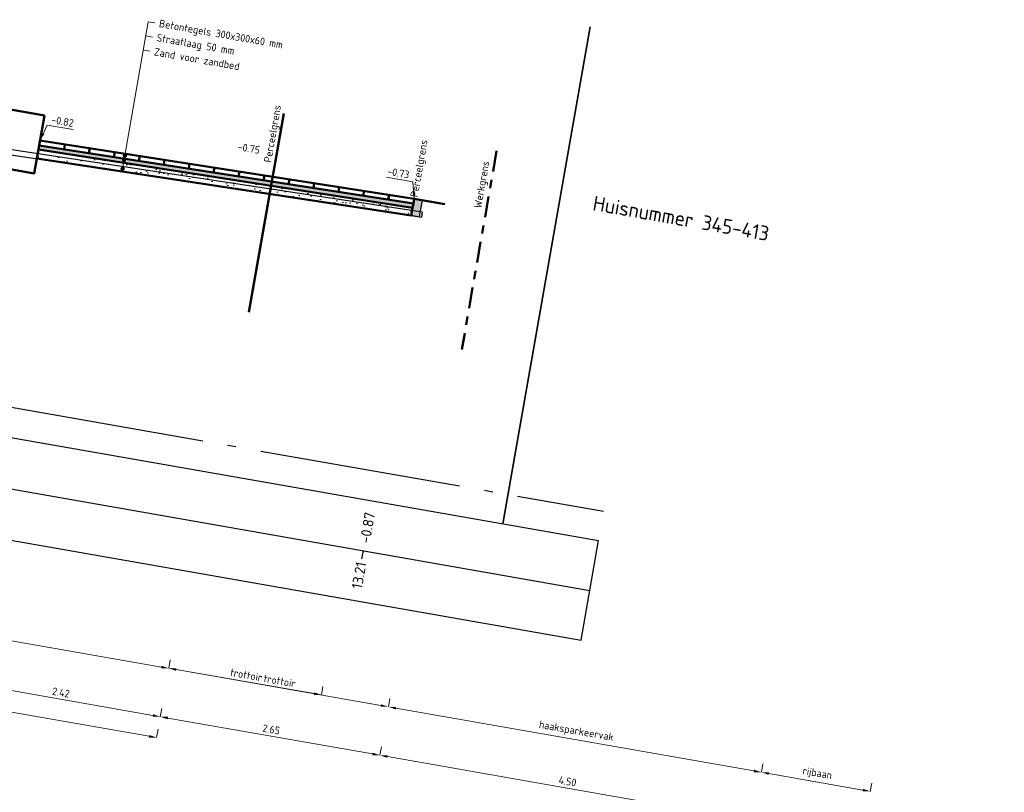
# Model space of a CAD drawing. Header units: metres. Extents: x 2514 to 227642, y 1683 to 852646.
# Tile 448 of 462: x 114374 to 114386, y 426126 to 426135. Entities that reach past the tile are written whole.
import ezdxf
from ezdxf.enums import TextEntityAlignment as Align

# ---------------------------------------------------------------- set-up
doc = ezdxf.new("R2010")
doc.units = ezdxf.units.M
doc.linetypes.add('AL-NAP_LIJN', pattern=[15.25, 12, -1.5, 0.25, -1.5])
doc.linetypes.add('XX-CENTER', pattern=[8, 5, -1, 1, -1])
doc.layers.get('Defpoints').update_dxf_attribs({"color": 244, "lineweight": 35})
for name, color, linetype, lineweight in [('B-WE-OG-BEBOUWING_STRAATNAAM-T35', 2, 'Continuous', 35), ('B-WE-VH-VERHARDING_TEGEL-GD', 252, 'Continuous', 25), ('N-WE-GW-CUNET-GD', 90, 'Continuous', 50), ('N-WE-GW-GROND_GRIND-AD-50', 7, 'Continuous', 18), ('N-WE-GW-GROND_ZAND-AD-50', 7, 'Continuous', 18), ('N-WE-GW-GROND_ZAND_FUNDERINGSZAND-AD-50', 7, 'Continuous', 18), ('N-WE-GW-GROND_ZAND_FUNDERINGSZAND-GD', 7, 'Continuous', 50), ('N-WE-KG-GRENS_PERCEEL-GD', 150, 'Continuous', 50), ('N-WE-KG-GRENS_WERK-GD', 7, 'XX-CENTER', 50), ('N-WE-OG-BEBOUWING-GD', 7, 'Continuous', 35), ('N-WE-VH-KANTOPSLUITING_HAVENBAND-GD', 2, 'Continuous', 50), ('N-WE-VH-KANTOPSLUITING_OPSLUITBAND-SD', 1, 'Continuous', 25), ('N-WE-VH-M', 7, 'Continuous', 18), ('N-WE-VH-NAP-T18', 1, 'Continuous', 18), ('N-WE-VH-T18', 10, 'Continuous', 18), ('N-WE-VH-VERHARDING_FUNDERING-GD', 7, 'Continuous', 50), ('N-WE-VH-VERHARDING_TEGEL-GD', 252, 'Continuous', 50), ('X-XX-AL-NAP-GD', 7, 'AL-NAP_LIJN', 25), ('X-XX-AL-PROFIELBALK-G', 7, 'Continuous', 25), ('X-XX-AL-PROFIELBALK-T25', 7, 'Continuous', 25), ('X-XX-AL-VERWIJZING-T18', 10, 'Continuous', 18)]:
    doc.layers.add(name, color=color, linetype=linetype, lineweight=lineweight)
doc.styles.add('NLCS-ISO-M50-T18', font='NLCS-ISO.ttf', dxfattribs={"height": 0.09000000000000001})
doc.styles.add('NLCS-ISO-M50-T18_CURSIEF', font='NLCS-ISO.ttf', dxfattribs={"oblique": 15, "height": 0.09000000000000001})
doc.styles.add('NLCS-ISO-M50-T25', font='NLCS-ISO.ttf', dxfattribs={"height": 0.125})
doc.styles.add('NLCS-ISO-M50-T35', font='NLCS-ISO.ttf', dxfattribs={"height": 0.175})
doc.dimstyles.new('NLCS-M50-T18-PIJL_L2_H1', dxfattribs={"dimscale": 0.05, "dimtxt": 2.5, "dimasz": 1.8, "dimexe": 2, "dimexo": 2, "dimgap": 0.7, "dimtad": 1, "dimzin": 0, "dimdsep": 46, "dimtxsty": 'NLCS-ISO-M50-T18', "dimcen": 0, "dimdle": 2, "dimclrd": 256, "dimclre": 256, "dimclrt": 1, "dimadec": 1, "dimazin": 0, "dimtfac": 1, "dimtdec": 3, "dimtofl": 0, "dimtmove": 0, "dimatfit": 3, "dimfxl": 2, "dimfxlon": 1, "dimtfillclr": 256, "dimtolj": 1, "dimtzin": 0, "dimlwd": -1, "dimlwe": -1, "dimarcsym": 0})
doc.dimstyles.new('NLCS-M50-T18_CURSIEF-PIJL_A_L2_H1', dxfattribs={"dimscale": 0.05, "dimtxt": 2.5, "dimasz": 1.8, "dimexe": 2, "dimexo": 2, "dimgap": 0.7, "dimtad": 1, "dimzin": 0, "dimdsep": 46, "dimtxsty": 'NLCS-ISO-M50-T18_CURSIEF', "dimcen": 2.5, "dimdle": 2, "dimclrd": 256, "dimclre": 256, "dimclrt": 10, "dimadec": 1, "dimazin": 0, "dimtfac": 1, "dimtdec": 3, "dimtofl": 0, "dimtmove": 0, "dimatfit": 3, "dimfxl": 2, "dimtfillclr": 256, "dimtolj": 1, "dimtzin": 0, "dimlwd": -1, "dimlwe": -1, "dimarcsym": 0})

# ---------------------------------------------------------------- blocks, each defined once
blk = doc.blocks.new('_Dot')
at = {"color": 0, "linetype": 'ByBlock', "lineweight": -2}
blk.add_line((-0.5, 0), (-1, 0), dxfattribs=at)
at = {"color": 0, "linetype": 'ByBlock', "const_width": 0.5}
blk.add_lwpolyline([(-0.25, 0, 1), (0.25, 0, 1)], format="xyb", close=True, dxfattribs=at)
blk = doc.blocks.new('*D1065')
at = {"layer": 'Defpoints', "color": 0, "transparency": 16777216}
for p in [(114371.0166699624, 426127.3624139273), (114371.0166699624, 426127.3624139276), (114375.7937213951, 426126.5243926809)]:
    blk.add_point(p, dxfattribs=at)
at = {"layer": 'N-WE-VH-M', "transparency": 16777216}
for p, q in [((114371.0166699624, 426127.3624139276), (114371.033948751, 426127.4609098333)), ((114375.7050750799, 426126.5399435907), (114371.1053162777, 426127.3468630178)), ((114375.7937213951, 426126.524392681), (114375.8110001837, 426126.6228885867))]:
    blk.add_line(p, q, dxfattribs=at)
for points in [[(114371.107908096, 426127.3616374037), (114371.1027244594, 426127.3320886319), (114371.0166699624, 426127.3624139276)], [(114375.7076668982, 426126.5547179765), (114375.7024832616, 426126.5251692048), (114375.7937213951, 426126.524392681)]]:
    blk.add_solid(points, dxfattribs=at)
at = {"layer": 'N-WE-VH-M', "color": 1, "transparency": 16777216, "insert": (114373.4190187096, 426127.0222000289), "char_height": 0.09000000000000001, "attachment_point": 5, "rotation": 350.0500476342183, "style": 'NLCS-ISO-M50-T18'}
blk.add_mtext('\\A1;4.85', dxfattribs=at)
blk = doc.blocks.new('*D1067')
at = {"layer": 'Defpoints', "color": 0, "transparency": 16777216}
for p in [(114373.4486444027, 426127.191078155), (114375.8371701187, 426126.772067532), (114375.8371701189, 426126.7720675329)]:
    blk.add_point(p, dxfattribs=at)
at = {"layer": 'N-WE-VH-M', "transparency": 16777216}
for p, q in [((114373.4486444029, 426127.1910781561), (114373.4659231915, 426127.2895740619)), ((114373.5372907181, 426127.1755272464), (114375.7485238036, 426126.7876184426)), ((114375.8371701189, 426126.7720675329), (114375.8544489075, 426126.8705634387))]:
    blk.add_line(p, q, dxfattribs=at)
for points in [[(114373.5398825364, 426127.1903016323), (114373.5346988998, 426127.1607528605), (114373.4486444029, 426127.1910781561)], [(114375.7511156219, 426126.8023928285), (114375.7459319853, 426126.7728440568), (114375.8371701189, 426126.7720675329)]]:
    blk.add_solid(points, dxfattribs=at)
at = {"layer": 'N-WE-VH-M', "color": 1, "transparency": 16777216, "insert": (114374.6567302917, 426127.0603695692), "char_height": 0.09000000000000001, "attachment_point": 5, "rotation": 350.0500476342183, "style": 'NLCS-ISO-M50-T18'}
blk.add_mtext('\\A1;2.42', dxfattribs=at)
blk = doc.blocks.new('*D1068')
at = {"layer": 'Defpoints', "color": 0, "transparency": 16777216}
for p in [(114378.4473116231, 426126.3141796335), (114382.8796273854, 426125.5366341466), (114382.8796273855, 426125.5366341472)]:
    blk.add_point(p, dxfattribs=at)
at = {"layer": 'N-WE-VH-M', "transparency": 16777216}
for p, q in [((114378.4473116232, 426126.3141796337), (114378.4645904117, 426126.4126755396)), ((114378.5359579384, 426126.298628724), (114382.7909810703, 426125.5521850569)), ((114382.8796273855, 426125.5366341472), (114382.8969061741, 426125.635130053))]:
    blk.add_line(p, q, dxfattribs=at)
for points in [[(114378.5385497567, 426126.3134031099), (114378.5333661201, 426126.2838543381), (114378.4473116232, 426126.3141796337)], [(114382.7935728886, 426125.5669594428), (114382.788389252, 426125.537410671), (114382.8796273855, 426125.5366341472)]]:
    blk.add_solid(points, dxfattribs=at)
at = {"layer": 'N-WE-VH-M', "color": 1, "transparency": 16777216, "insert": (114380.6772925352, 426126.0042036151), "char_height": 0.09000000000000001, "attachment_point": 5, "rotation": 350.0500476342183, "style": 'NLCS-ISO-M50-T18'}
blk.add_mtext('\\A1;4.50', dxfattribs=at)
blk = doc.blocks.new('*D928')
at = {"layer": 'Defpoints', "color": 0, "transparency": 16777216}
for p in [(114375.8371701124, 426126.7720675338), (114375.8371701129, 426126.7720675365), (114378.4473116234, 426126.314179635)]:
    blk.add_point(p, dxfattribs=at)
at = {"layer": 'N-WE-VH-M', "transparency": 16777216}
for p, q in [((114375.8371701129, 426126.7720675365), (114375.8544489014, 426126.8705634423)), ((114378.3586653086, 426126.3297305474), (114375.9258164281, 426126.7565166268)), ((114378.4473116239, 426126.3141796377), (114378.4645904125, 426126.4126755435))]:
    blk.add_line(p, q, dxfattribs=at)
for points in [[(114375.9284082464, 426126.7712910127), (114375.9232246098, 426126.7417422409), (114375.8371701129, 426126.7720675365)], [(114378.3612571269, 426126.3445049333), (114378.3560734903, 426126.3149561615), (114378.4473116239, 426126.3141796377)]]:
    blk.add_solid(points, dxfattribs=at)
at = {"layer": 'N-WE-VH-M', "color": 1, "transparency": 16777216, "insert": (114377.1560638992, 426126.6219203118), "char_height": 0.09000000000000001, "attachment_point": 5, "rotation": 350.0500476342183, "style": 'NLCS-ISO-M50-T18'}
blk.add_mtext('\\A1;2.65', dxfattribs=at)
blk = doc.blocks.new('*D937')
at = {"layer": 'Defpoints', "color": 0, "transparency": 16777216}
for p in [(114371.1610950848, 426128.1856940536), (114375.9381465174, 426127.3476728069), (114375.9381465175, 426127.3476728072)]:
    blk.add_point(p, dxfattribs=at)
at = {"layer": 'N-WE-VH-M', "transparency": 16777216}
for p, q in [((114371.1610950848, 426128.1856940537), (114371.1783738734, 426128.2841899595)), ((114371.2497414, 426128.170143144), (114375.8495002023, 426127.3632237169)), ((114375.9381465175, 426127.3476728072), (114375.9554253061, 426127.446168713))]:
    blk.add_line(p, q, dxfattribs=at)
for points in [[(114371.2523332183, 426128.1849175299), (114371.2471495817, 426128.1553687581), (114371.1610950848, 426128.1856940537)], [(114375.8520920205, 426127.3779981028), (114375.8469083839, 426127.348449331), (114375.9381465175, 426127.3476728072)]]:
    blk.add_solid(points, dxfattribs=at)
at = {"layer": 'N-WE-VH-M', "color": 1, "transparency": 16777216, "insert": (114373.5657764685, 426127.8587771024), "char_height": 0.09000000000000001, "attachment_point": 5, "rotation": 350.0500476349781, "style": 'NLCS-ISO-M50-T18'}
blk.add_mtext('\\A1;rijbaan', dxfattribs=at)
blk = doc.blocks.new('*D945')
at = {"layer": 'Defpoints', "color": 0, "ltscale": 0.2, "transparency": 16777216}
for p in [(114375.9385263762, 426127.3498381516), (114377.7528549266, 426127.0315569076), (114377.7528549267, 426127.0315569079)]:
    blk.add_point(p, dxfattribs=at)
at = {"layer": 'N-WE-VH-M', "ltscale": 0.2, "transparency": 16777216}
for p, q in [((114375.9385263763, 426127.3498381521), (114375.9558051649, 426127.4483340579)), ((114376.0271726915, 426127.3342872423), (114377.6642086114, 426127.0471078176)), ((114377.7528549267, 426127.0315569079), (114377.7701337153, 426127.1300528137))]:
    blk.add_line(p, q, dxfattribs=at)
for points in [[(114376.0297645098, 426127.3490616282), (114376.0245808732, 426127.3195128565), (114375.9385263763, 426127.3498381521)], [(114377.6668004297, 426127.0618822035), (114377.6616167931, 426127.0323334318), (114377.7528549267, 426127.0315569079)]]:
    blk.add_solid(points, dxfattribs=at)
at = {"layer": 'N-WE-VH-M', "color": 1, "ltscale": 0.2, "transparency": 16777216, "insert": (114376.8595136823, 426127.2694942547), "char_height": 0.09000000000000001, "attachment_point": 5, "rotation": 350.0500476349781, "style": 'NLCS-ISO-M50-T18'}
blk.add_mtext('\\A1;trottoir', dxfattribs=at)
blk = doc.blocks.new('*D946')
at = {"layer": 'Defpoints', "color": 0, "ltscale": 0.2, "transparency": 16777216}
for p in [(114375.9378056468, 426127.3477929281), (114378.5482982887, 426126.8898434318), (114378.5482982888, 426126.8898434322)]:
    blk.add_point(p, dxfattribs=at)
at = {"layer": 'N-WE-VH-M', "ltscale": 0.2, "transparency": 16777216}
for p, q in [((114375.9378056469, 426127.3477929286), (114375.9550844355, 426127.4462888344)), ((114376.0264519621, 426127.3322420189), (114378.4596519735, 426126.905394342)), ((114378.5482982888, 426126.8898434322), (114378.5655770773, 426126.988339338))]:
    blk.add_line(p, q, dxfattribs=at)
for points in [[(114376.0290437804, 426127.3470164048), (114376.0238601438, 426127.317467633), (114375.9378056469, 426127.3477929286)], [(114378.4622437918, 426126.9201687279), (114378.4570601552, 426126.8906199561), (114378.5482982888, 426126.8898434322)]]:
    blk.add_solid(points, dxfattribs=at)
at = {"layer": 'N-WE-VH-M', "color": 1, "ltscale": 0.2, "transparency": 16777216, "insert": (114377.2568749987, 426127.1976149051), "char_height": 0.09000000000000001, "attachment_point": 5, "rotation": 350.0500476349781, "style": 'NLCS-ISO-M50-T18'}
blk.add_mtext('\\A1;trottoir', dxfattribs=at)
blk = doc.blocks.new('*D949')
at = {"layer": 'Defpoints', "color": 0, "ltscale": 0.2, "transparency": 16777216}
for p in [(114378.548288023, 426126.8897849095), (114378.5482880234, 426126.8897849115), (114382.9806037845, 426126.1122394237)]:
    blk.add_point(p, dxfattribs=at)
at = {"layer": 'N-WE-VH-M', "ltscale": 0.2, "transparency": 16777216}
for p, q in [((114378.5482880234, 426126.8897849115), (114378.565566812, 426126.9882808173)), ((114382.8919574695, 426126.1277903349), (114378.6369343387, 426126.8742340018)), ((114382.9806037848, 426126.1122394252), (114382.9978825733, 426126.210735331))]:
    blk.add_line(p, q, dxfattribs=at)
for points in [[(114378.6395261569, 426126.8890083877), (114378.6343425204, 426126.859459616), (114378.5482880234, 426126.8897849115)], [(114382.8945492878, 426126.1425647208), (114382.8893656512, 426126.1130159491), (114382.9806037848, 426126.1122394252)]]:
    blk.add_solid(points, dxfattribs=at)
at = {"layer": 'N-WE-VH-M', "color": 1, "ltscale": 0.2, "transparency": 16777216, "insert": (114380.7806015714, 426126.5931058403), "char_height": 0.09000000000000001, "attachment_point": 5, "rotation": 350.0500476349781, "style": 'NLCS-ISO-M50-T18'}
blk.add_mtext('\\A1;haaksparkeervak', dxfattribs=at)
blk = doc.blocks.new('*D950')
at = {"layer": 'Defpoints', "color": 0, "transparency": 16777216}
for p in [(114382.9806037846, 426126.1122394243), (114384.2749126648, 426125.8851833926), (114384.2749126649, 426125.885183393)]:
    blk.add_point(p, dxfattribs=at)
at = {"layer": 'N-WE-VH-M', "transparency": 16777216}
for p, q in [((114382.9806037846, 426126.1122394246), (114382.9978825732, 426126.2107353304)), ((114383.0692500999, 426126.0966885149), (114384.1862663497, 426125.9007343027)), ((114384.2749126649, 426125.885183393), (114384.2921914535, 426125.9836792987))]:
    blk.add_line(p, q, dxfattribs=at)
for points in [[(114383.0718419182, 426126.1114629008), (114383.0666582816, 426126.081914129), (114382.9806037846, 426126.1122394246)], [(114384.1888581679, 426125.9155086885), (114384.1836745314, 426125.8859599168), (114384.2749126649, 426125.885183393)]]:
    blk.add_solid(points, dxfattribs=at)
at = {"layer": 'N-WE-VH-M', "color": 1, "transparency": 16777216, "insert": (114383.6439138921, 426126.0908050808), "char_height": 0.09000000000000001, "attachment_point": 5, "rotation": 350.0500476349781, "style": 'NLCS-ISO-M50-T18'}
blk.add_mtext('\\A1;rijbaan', dxfattribs=at)
blk = doc.blocks.new('N-SVH-KANTOPSLUITING_OPSLUITBAND_100X200-D')
blk.add_hatch(color=8).paths.add_polyline_path([(-0.09999999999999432, -0.1999999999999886), (0, -0.1999999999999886), (0, 0), (-0.09999999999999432, 0)])
at = {"flags": 128}
blk.add_lwpolyline([(-0.09999999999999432, -0.1999999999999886), (0, -0.1999999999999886), (0, 0), (-0.09999999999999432, 0)], close=True, dxfattribs=at)

msp = doc.modelspace()

# ---------------------------------------------------------------- hatches: boundary and pattern name
at = {"layer": 'N-WE-GW-GROND_GRIND-AD-50', "ltscale": 0.1}
h = msp.add_hatch(dxfattribs=at)
h.set_pattern_fill('AVH-FUNDERING_02-SO', color=1, scale=0.2, pattern_type=2)
h.set_pattern_definition([(350.0135621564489, (0, 0), (0.231652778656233, 0.1622867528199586), [0.025, -0.175]), (80.01356215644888, (0, 0), (-0.1622867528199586, 0.231652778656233), [0.025, -0.175]), (125.0135621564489, (0.02462122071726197, -0.004335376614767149), (-0.1969697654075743, 0.03468301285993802), [0.03535534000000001, -0.24748738]), (350.0135621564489, (0.04413041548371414, 0.1064601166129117), (0.231652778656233, 0.1622867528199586), [0.025, -0.175]), (35.01356215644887, (0.05427333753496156, 0.09198181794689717), (0.03468301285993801, 0.1969697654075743), [0.01767766, -0.26516504]), (125.0135621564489, (0.05427333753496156, 0.09198181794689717), (-0.1969697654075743, 0.03468301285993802), [0.01767766, -0.26516504]), (350.0135621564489, (0.1266648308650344, 0.1426964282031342), (0.231652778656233, 0.1622867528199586), [0.03535534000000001, -0.16464466]), (35.01356215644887, (0.1266648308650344, 0.1426964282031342), (0.03468301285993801, 0.1969697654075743), [0.025, -0.25784272]), (125.0135621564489, (0.161484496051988, 0.1365652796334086), (-0.1969697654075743, 0.03468301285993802), [0.025, -0.25784272]), (80.01356215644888, (0.1440874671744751, 0.02539787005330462), (-0.1622867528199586, 0.231652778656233), [0.025, -0.175]), (35.01356215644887, (0.1440874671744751, 0.02539787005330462), (0.03468301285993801, 0.1969697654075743), [0.01767766, -0.26516504]), (125.0135621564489, (0.1585657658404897, 0.03554079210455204), (-0.1969697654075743, 0.03468301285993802), [0.01767766, -0.26516504]), (350.0135621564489, (0.03329197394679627, 0.04490706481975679), (0.231652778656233, 0.1622867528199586), [0.0125, -0.1675]), (350.0135621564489, (0.1896900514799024, 0.06813724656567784), (0.231652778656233, 0.1622867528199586), [0.0125, -0.1675]), (80.01356215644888, (0.1324723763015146, 0.1035969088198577), (-0.1622867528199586, 0.231652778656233), [0.0125, -0.1675]), (125.0135621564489, (0.1375844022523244, -0.01153396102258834), (-0.1969697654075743, 0.03468301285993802), [0.01767766, -0.26516504]), (125.0135621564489, (0.07525470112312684, 0.1390565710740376), (-0.1969697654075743, 0.03468301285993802), [0.01767766, -0.26516504]), (35.01356215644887, (0.1037099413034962, 0.04837304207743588), (0.03468301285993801, 0.1969697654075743), [0.01767766, -0.26516504]), (80.01356215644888, (0.07204373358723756, 0.01269893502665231), (-0.1622867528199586, 0.231652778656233), [0.003125, -0.196875]), (80.01356215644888, (0.09590858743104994, 0.09416978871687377), (-0.1622867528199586, 0.231652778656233), [0.003125, -0.196875]), (80.01356215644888, (0.1941993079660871, 0.1117663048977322), (-0.1622867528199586, 0.231652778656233), [0.003125, -0.196875]), (80.01356215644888, (0.1788516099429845, 0.006584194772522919), (-0.1622867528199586, 0.231652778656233), [0.003125, -0.196875])])
edge = h.paths.add_edge_path()
edge.add_arc((114358.3204709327, 425960.5037423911), 148.1415553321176, 78.89018152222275, 81.20991374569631)
edge.add_line((114380.9586994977, 426106.9053510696), (114380.906834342, 426106.609699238))
edge.add_line((114380.906834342, 426106.609699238), (114380.9098064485, 426106.6090751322))
edge.add_arc((99057.92202269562, 338742.201559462), 88697.99126916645, 80.04811254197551, 80.05198272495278, ccw=False)
edge.add_line((114386.8110131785, 426105.5738472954), (114386.8140202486, 426105.5734224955))
edge.add_line((114386.8140202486, 426105.5734224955), (114386.8658854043, 426105.8690743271))
at = {"layer": 'N-WE-GW-GROND_ZAND-AD-50', "ltscale": 0.2}
h = msp.add_hatch(dxfattribs=at)
h.set_pattern_fill('AGW-GROND_ZAND_CUNETZAND-SO', color=1, scale=0.04999999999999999, angle=-5.232918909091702e-10, pattern_type=2)
h.set_pattern_definition([(350.0500476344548, (113511.8267665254, 426332.8387855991), (0.03617959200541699, 0.02538034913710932), [0, -0.06249999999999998])])
h.paths.add_polyline_path([(114378.8446023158, 426132.8714963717), (114374.3964657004, 426133.5635694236), (114374.3878236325, 426133.5143062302), (114378.8356720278, 426132.8222994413)])
at = {"layer": 'N-WE-GW-GROND_ZAND_FUNDERINGSZAND-AD-50', "ltscale": 0.2}
h = msp.add_hatch(dxfattribs=at)
h.set_pattern_fill('AGW-GROND_ZAND_FUNDERINGSZAND', color=1, scale=0.09999999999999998, angle=-5.232918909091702e-10, pattern_type=2)
h.set_pattern_definition([(27.55004763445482, (113511.8267665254, 426332.8387855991), (0.02708859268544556, 0.1908727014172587), [0, -0.1519999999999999, 0, -0.1699999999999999, 0, -0.1624999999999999]), (357.5500476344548, (113511.8267665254, 426332.8387855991), (0.2230790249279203, 0.2473902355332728), [0, -0.08199999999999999, 0, -0.137, 0, -0.05249999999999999]), (317.5500476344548, (113511.7056165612, 426332.8600385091), (0.3068280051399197, -0.05325120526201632), [0, -0.04999999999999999, 0, -0.18, 0, -0.2349999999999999]), (307.5500476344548, (113511.7056165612, 426332.8600385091), (0.3112563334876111, 0.03450522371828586), [0, -0.02499999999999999, 0, -0.118, 0, -0.135])])
h.paths.add_polyline_path([(114374.3878236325, 426133.5143062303), (114374.3689393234, 426133.4066630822), (114378.8199574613, 426132.7310134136), (114378.8359629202, 426132.822248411)])

# ---------------------------------------------------------------- linework, layer by layer
at = {"layer": 'B-WE-VH-VERHARDING_TEGEL-GD', "color": 251, "ltscale": 0.2, "flags": 128}
msp.add_lwpolyline([(114373.7466228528, 426133.5011286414), (114378.9440106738, 426132.7121825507), (114378.9543806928, 426132.7712957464), (114373.7569928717, 426133.5602418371)], close=True, dxfattribs=at)
at = {"layer": 'N-WE-GW-CUNET-GD', "ltscale": 0.2}
msp.add_line((114378.8550166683, 426132.9308647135), (114379.2202053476, 426132.8668009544), dxfattribs=at)
at = {"layer": 'N-WE-GW-GROND_ZAND_FUNDERINGSZAND-GD', "color": 1, "ltscale": 0.2, "flags": 128}
msp.add_lwpolyline([(114374.3878236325, 426133.5143062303), (114374.3689393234, 426133.4066630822), (114378.8199574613, 426132.7310134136), (114378.8359629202, 426132.822248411), (114374.3878236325, 426133.5143062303), (114374.3878236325, 426133.5143062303)], close=True, dxfattribs=at)
at = {"layer": 'N-WE-KG-GRENS_PERCEEL-GD', "ltscale": 0.05, "flags": 128}
msp.add_lwpolyline([(114377.3059249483, 426133.943763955), (114376.8912340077, 426131.5798621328)], dxfattribs=at)
at = {"layer": 'N-WE-KG-GRENS_WERK-GD', "ltscale": 0.05, "flags": 128}
msp.add_lwpolyline([(114379.834615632, 426133.500164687), (114379.4199246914, 426131.1362628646)], dxfattribs=at)
at = {"layer": 'N-WE-OG-BEBOUWING-GD', "ltscale": 0.2, "flags": 128}
msp.add_lwpolyline([(114380.9455510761, 426134.9745733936), (114379.9088237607, 426129.064819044)], dxfattribs=at)
at = {"layer": 'N-WE-VH-KANTOPSLUITING_HAVENBAND-GD', "color": 1, "ltscale": 0.2, "flags": 128}
msp.add_lwpolyline([(114373.9665546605, 426134.0066405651), (114374.4590354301, 426133.9202464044), (114374.33808391, 426133.2307750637), (114373.8456031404, 426133.3171692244)], close=True, dxfattribs=at)
at = {"layer": 'N-WE-VH-M'}
for p, q in [((114375.3880949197, 426133.2860246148), (114375.6948051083, 426135.0343935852)), ((114375.6948051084, 426135.0343935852), (114375.7719205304, 426135.0208654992)), ((114375.66525838, 426134.865965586), (114375.742373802, 426134.8524375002)), ((114375.6357116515, 426134.6975375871), (114375.7128270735, 426134.6840095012))]:
    msp.add_line(p, q, dxfattribs=at)
at = {"layer": 'N-WE-VH-VERHARDING_FUNDERING-GD', "color": 1, "ltscale": 0.2, "flags": 128}
msp.add_lwpolyline([(114378.8446023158, 426132.8714963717), (114374.3964657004, 426133.5635694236), (114374.3878236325, 426133.5143062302), (114378.8356720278, 426132.8222994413)], close=True, dxfattribs=at)
at = {"layer": 'N-WE-VH-VERHARDING_TEGEL-GD', "color": 1, "ltscale": 0.2, "flags": 128}
msp.add_lwpolyline([(114378.8446019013, 426132.8714964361), (114374.3964657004, 426133.5635694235), (114374.4068361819, 426133.6226852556), (114378.8549723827, 426132.9306122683)], close=True, dxfattribs=at)
for points in [[(114374.7032332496, 426133.5765696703), (114374.6928627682, 426133.5174538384)], [(114374.9996303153, 426133.5304540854), (114374.9892598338, 426133.4713382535)], [(114375.2960273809, 426133.4843385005), (114375.2856568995, 426133.4252226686)], [(114375.5924244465, 426133.4382229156), (114375.5820539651, 426133.3791070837)], [(114375.8888215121, 426133.3921073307), (114375.8784510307, 426133.3329914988)], [(114376.1852185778, 426133.3459917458), (114376.1748480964, 426133.2868759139)], [(114376.4816156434, 426133.2998761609), (114376.471245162, 426133.2407603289)], [(114376.778012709, 426133.253760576), (114376.7676422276, 426133.194644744)], [(114377.0744097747, 426133.2076449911), (114377.0640392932, 426133.1485291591)], [(114377.3708068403, 426133.1615294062), (114377.3604363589, 426133.1024135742)], [(114377.6672039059, 426133.1154138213), (114377.6568334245, 426133.0562979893)], [(114377.9636009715, 426133.0692982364), (114377.9532304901, 426133.0101824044)], [(114378.2599980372, 426133.0231826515), (114378.2496275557, 426132.9640668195)], [(114378.5563951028, 426132.9770670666), (114378.5460246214, 426132.9179512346)]]:
    msp.add_lwpolyline(points, dxfattribs=at)
at = {"layer": 'X-XX-AL-NAP-GD', "ltscale": 0.2, "flags": 128}
msp.add_lwpolyline([(114355.6570463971, 426133.6804676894), (114381.1062100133, 426129.2160108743)], dxfattribs=at)
at = {"layer": 'X-XX-AL-PROFIELBALK-G', "ltscale": 0.05}
for p, q in [((114355.5955664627, 426133.3300078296), (114381.0447300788, 426128.8655510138)), ((114355.4918937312, 426132.7390323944), (114380.9410573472, 426128.2745755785)), ((114355.3882209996, 426132.1480569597), (114380.837384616, 426127.6836001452))]:
    msp.add_line(p, q, dxfattribs=at)
at = {"layer": 'X-XX-AL-PROFIELBALK-G'}
for p, q in [((114380.837384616, 426127.6836001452), (114381.0447300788, 426128.8655510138)), ((114378.2331307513, 426128.6480905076), (114378.2504095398, 426128.7465864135))]:
    msp.add_line(p, q, dxfattribs=at)

# ---------------------------------------------------------------- block references
at = {"layer": 'N-WE-VH-KANTOPSLUITING_OPSLUITBAND-SD', "ltscale": 0.2, "rotation": 350.0500476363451}
msp.add_blockref('N-SVH-KANTOPSLUITING_OPSLUITBAND_100X200-D', (114378.9535129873, 426132.9135858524), dxfattribs=at)
at = {"layer": 'N-WE-VH-M', "xscale": 0.04999999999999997, "yscale": 0.04999999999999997, "zscale": 0.04999999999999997, "rotation": 260.0500476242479}
for p in [(114375.4153909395, 426133.4416226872), (114375.4062703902, 426133.3896319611), (114375.3880949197, 426133.2860246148)]:
    msp.add_blockref('_Dot', p, dxfattribs=at)

# ---------------------------------------------------------------- texts
at = {"layer": 'B-WE-OG-BEBOUWING_STRAATNAAM-T35', "style": 'NLCS-ISO-M50-T35'}
msp.add_text('Huisnummer 345-413', height=0.175, rotation=349.9999999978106, dxfattribs=at).set_placement((114382.0265308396, 426132.6968439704), align=Align.MIDDLE)
at = {"layer": 'N-WE-VH-NAP-T18', "style": 'NLCS-ISO-M50-T18'}
for s, rotation, p in [('-0.82', 350.0500476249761, (114374.5362823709, 426133.8280469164)), ('-0.75', 350.0500476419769, (114376.7512179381, 426133.5076912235)), ('-0.73', 350.0500476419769, (114378.5290733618, 426133.2152264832))]:
    msp.add_text(s, height=0.08999999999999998, rotation=rotation, dxfattribs=at).set_placement(p)
at = {"layer": 'N-WE-VH-T18', "style": 'NLCS-ISO-M50-T18'}
for s, p in [('Betontegels 300x300x60 mm', (114375.8167777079, 426134.9720593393)), ('Straatlaag 50 mm', (114375.7872309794, 426134.8036313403)), ('Zand voor zandbed', (114375.7576842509, 426134.6352033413))]:
    msp.add_text(s, height=0.08999999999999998, rotation=350.0500476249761, dxfattribs=at).set_placement(p)
at = {"layer": 'X-XX-AL-PROFIELBALK-T25', "style": 'NLCS-ISO-M50-T25'}
for s, p in [('-0.87', (114378.3302087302, 426129.2014732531)), ('13.21', (114378.2265359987, 426128.6104978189))]:
    msp.add_text(s, height=0.125, rotation=80.05004763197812, dxfattribs=at).set_placement(p, align=Align.MIDDLE_RIGHT)
at = {"layer": 'X-XX-AL-VERWIJZING-T18', "ltscale": 0.2, "style": 'NLCS-ISO-M50-T18'}
for s, p in [('Perceelgrens', (114377.1542765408, 426133.3543949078)), ('Perceelgrens', (114378.8957601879, 426132.9431982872)), ('Werkgrens', (114379.650727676, 426132.8107570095))]:
    msp.add_text(s, height=0.08999999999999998, rotation=80.05004763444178, dxfattribs=at).set_placement(p)

# ---------------------------------------------------------------- dimensions: what is measured, and where the dimension line sits
at = {"layer": 'N-WE-VH-M'}
for base, p1, p2, picture, middle in [((114375.9381465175, 426127.3476728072), (114371.1610950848, 426128.1856940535), (114375.9381465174, 426127.3476728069), '*D937', (114373.5657764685, 426127.8587771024)), ((114384.2749126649, 426125.885183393), (114382.9806037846, 426126.1122394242), (114384.2749126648, 426125.8851833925), '*D950', (114383.6439138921, 426126.0908050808))]:
    dim = msp.add_linear_dim(base=base, p1=p1, p2=p2, angle=350.050047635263, text='rijbaan', dimstyle='NLCS-M50-T18-PIJL_L2_H1', override={"dimclrt": 1}, dxfattribs=at)
    dim.commit()
    dim.dimension.update_dxf_attribs({"geometry": picture, "text_midpoint": middle})
for base, p1, p2, picture, middle in [((114371.0166699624, 426127.3624139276), (114375.7937213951, 426126.5243926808), (114371.0166699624, 426127.3624139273), '*D1065', (114373.4190187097, 426127.0222000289)), ((114375.8371701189, 426126.7720675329), (114373.4486444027, 426127.191078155), (114375.8371701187, 426126.7720675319), '*D1067', (114374.6567302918, 426127.0603695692)), ((114375.8371701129, 426126.7720675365), (114378.4473116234, 426126.314179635), (114375.8371701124, 426126.7720675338), '*D928', (114377.1560638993, 426126.6219203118)), ((114382.8796273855, 426125.5366341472), (114378.4473116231, 426126.3141796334), (114382.8796273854, 426125.5366341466), '*D1068', (114380.6772925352, 426126.0042036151))]:
    dim = msp.add_linear_dim(base=base, p1=p1, p2=p2, angle=350.050047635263, dimstyle='NLCS-M50-T18-PIJL_L2_H1', override={"dimclrt": 1}, dxfattribs=at)
    dim.commit()
    dim.dimension.update_dxf_attribs({"geometry": picture, "text_midpoint": middle})
at = {"layer": 'N-WE-VH-M', "ltscale": 0.2}
for base, p1, p2, text, picture, middle in [((114378.5482982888, 426126.8898434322), (114375.9378056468, 426127.347792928), (114378.5482982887, 426126.8898434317), 'trottoir', '*D946', (114377.2568749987, 426127.1976149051)), ((114377.7528549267, 426127.0315569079), (114375.9385263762, 426127.3498381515), (114377.7528549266, 426127.0315569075), 'trottoir', '*D945', (114376.8595136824, 426127.2694942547)), ((114378.5482880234, 426126.8897849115), (114382.9806037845, 426126.1122394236), (114378.548288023, 426126.8897849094), 'haaksparkeervak', '*D949', (114380.7806015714, 426126.5931058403))]:
    dim = msp.add_linear_dim(base=base, p1=p1, p2=p2, angle=350.050047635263, text=text, dimstyle='NLCS-M50-T18-PIJL_L2_H1', override={"dimclrt": 1, "dimtmove": 1}, dxfattribs=at)
    dim.commit()
    dim.dimension.update_dxf_attribs({"geometry": picture, "text_midpoint": middle})

# ---------------------------------------------------------------- leaders
at = {"layer": 'N-WE-VH-M'}
for points in [[(114374.4075611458, 426133.6228559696), (114374.4927185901, 426133.8058939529), (114374.8026205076, 426133.751528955)], [(114378.8550695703, 426132.9302660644), (114378.8372990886, 426133.13136033), (114378.5273971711, 426133.1857253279)]]:
    msp.add_leader(points, dimstyle='NLCS-M50-T18_CURSIEF-PIJL_A_L2_H1', override={"dimgap": 0.7, "dimtad": 0}, dxfattribs=at)

doc.saveas('drawing.dxf')
